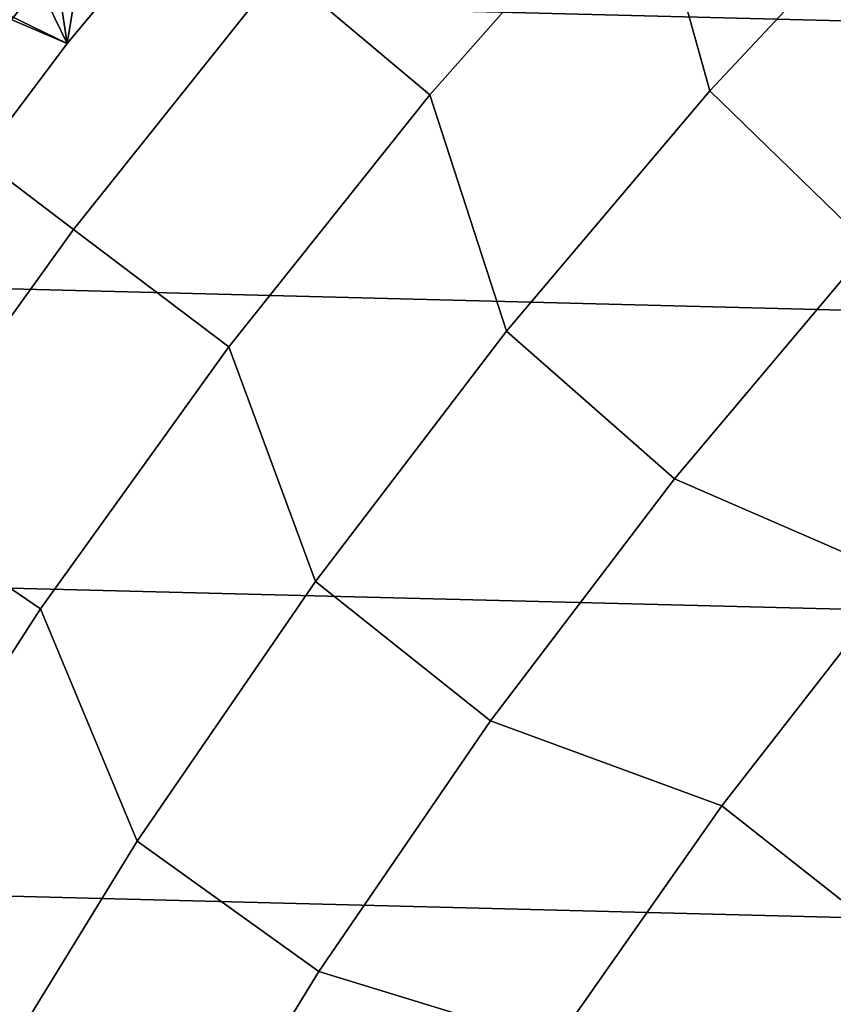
# Model space of a CAD drawing. Header units: metres. Extents: x -248 to 28, y -28 to 28.
# Tile 382 of 507: x -20.45 to -17.35, y 12.38 to 16.13. Entities that reach past the tile are written whole.
import ezdxf

# ---------------------------------------------------------------- set-up
doc = ezdxf.new("R2010")
doc.units = ezdxf.units.M
doc.layers.add('solid_10_061_053_XXX', color=7, linetype='CONTINUOUS')

msp = doc.modelspace()

# ---------------------------------------------------------------- linework, layer by layer
at = {"layer": 'solid_10_061_053_XXX'}
for points in [[(-19.415356, 17.063124, 25), (-20.267448, 16.041729, 25), (-19.996075, 17.693134, 25), (-19.539412, 18.196188, 25)], [(-20.63797, 17.713583, 118.5), (-19.415068, 17.063452, 118.5), (-20.26775, 16.04134, 118.5), (-21.508772, 16.645407, 118.5)], [(-20.267448, 16.041729, 25), (-20.43972, 17.178699, 25), (-19.996075, 17.693134, 25)], [(-17.213308, 17.647932, 138.351929), (-18.071587, 16.767982, 138.351929), (-17.818218, 15.8613, 139.504547), (-16.998253, 16.737059, 139.504547)], [(-19.415356, 17.063124, 118), (-20.241156, 17.412224, 118), (-20.680302, 16.888313, 118), (-20.267448, 16.041729, 118)], [(-20.10705, 17.261415, -9.8), (20.955479, 16.220909, -9.8), (21.750195, 15.138661, -9.8), (-20.955542, 16.220827, -9.8)], [(-18.615297, 17.272472, 137.162735), (-19.453119, 16.323105, 137.162735), (-18.884937, 15.846344, 138.351929), (-18.071587, 16.767982, 138.351929)], [(-21.301477, 16.135242, -9.774903), (-20.470722, 17.176975, -9.774903), (-20.385948, 17.105841, -9.793713), (-21.213263, 16.068422, -9.793713)], [(-20.788126, 15.746393, 135.939667), (-19.977392, 16.763021, 135.939667), (-20.456572, 17.165102, 134.685471), (-21.286753, 16.124088, 134.685471)], [(-20.267448, 16.041729, 25), (-21.066574, 14.976843, 25), (-20.870165, 16.653114, 25), (-20.43972, 17.178699, 25)], [(-21.213263, 16.068422, -9.793713), (-20.385948, 17.105841, -9.793713), (-20.955542, 16.220827, -9.8)], [(-20.267756, 16.041336, 24.5), (-19.415092, 17.063425, 24.5), (-21.268036, 16.470598, 24.5)], [(-20.267448, 16.041729, 25), (-19.415356, 17.063124, 25), (-19.415092, 17.063425, 24.5), (-20.267756, 16.041336, 24.5)], [(-20.26775, 16.04134, 118.5), (-19.415068, 17.063452, 118.5), (-19.415356, 17.063124, 118), (-20.267448, 16.041729, 118)], [(-20.267448, 16.041729, 118), (-20.680302, 16.888313, 118), (-21.105999, 16.353189, 118), (-21.066574, 14.976843, 118)], [(-20.242577, 15.333157, 137.162735), (-19.453119, 16.323105, 137.162735), (-19.977392, 16.763021, 135.939667), (-20.788126, 15.746393, 135.939667)], [(-18.071587, 16.767982, 138.351929), (-18.884937, 15.846344, 138.351929), (-18.593117, 14.945425, 139.504547), (-17.818218, 15.8613, 139.504547)], [(-16.998253, 16.737059, 139.504547), (-17.818218, 15.8613, 139.504547), (-17.207132, 15.267543, 140.617996), (-16.41725, 16.113882, 140.617996)], [(-21.508772, 16.645407, 118.5), (-20.26775, 16.04134, 118.5), (-21.066669, 14.976707, 118.5), (-22.324333, 15.534513, 118.5)], [(-21.066645, 14.976743, 24.5), (-20.267756, 16.041336, 24.5), (-21.268036, 16.470598, 24.5), (-22.074991, 15.372207, 24.5)], [(-19.453119, 16.323105, 137.162735), (-20.242577, 15.333157, 137.162735), (-19.651337, 14.885309, 138.351929), (-18.884937, 15.846344, 138.351929)], [(-20.955542, 16.220827, -9.8), (21.750195, 15.138661, -9.8), (22.489058, 14.01757, -9.8), (-21.750252, 15.138578, -9.8)], [(-21.066669, 14.976707, 118.5), (-20.26775, 16.04134, 118.5), (-20.267448, 16.041729, 118), (-21.066574, 14.976843, 118)], [(-20.267448, 16.041729, 25), (-20.267756, 16.041336, 24.5), (-21.066645, 14.976743, 24.5), (-21.066574, 14.976843, 25)], [(-18.884937, 15.846344, 138.351929), (-19.651337, 14.885309, 138.351929), (-19.32099, 13.99175, 139.504547), (-18.593117, 14.945425, 139.504547)], [(-17.818218, 15.8613, 139.504547), (-18.593117, 14.945425, 139.504547), (-17.953438, 14.382537, 140.617996), (-17.207132, 15.267543, 140.617996)], [(-20.981709, 14.305087, 137.162735), (-20.242577, 15.333157, 137.162735), (-20.788126, 15.746393, 135.939667), (-21.547178, 14.690617, 135.939667)], [(-20.242577, 15.333157, 137.162735), (-20.981709, 14.305087, 137.162735), (-20.368881, 13.887268, 138.351929), (-19.651337, 14.885309, 138.351929)], [(-17.953438, 14.382537, 140.617996), (-17.093, 14.009905, 141.689758), (-16.369921, 14.84836, 141.689758), (-17.207132, 15.267543, 140.617996)], [(-21.750252, 15.138578, -9.8), (22.489058, 14.01757, -9.8), (23.170195, 12.860483, -9.8), (-22.489111, 14.017485, -9.8)], [(-18.593117, 14.945425, 139.504547), (-19.32099, 13.99175, 139.504547), (-18.654274, 13.461105, 140.617996), (-17.953438, 14.382537, 140.617996)], [(-19.651337, 14.885309, 138.351929), (-20.368881, 13.887268, 138.351929), (-19.999996, 13.002687, 139.504547), (-19.32099, 13.99175, 139.504547)], [(-18.654274, 13.461105, 140.617996), (-17.773182, 13.13629, 141.689758), (-17.093, 14.009905, 141.689758), (-17.953438, 14.382537, 140.617996)], [(-20.981709, 14.305087, 137.162735), (-21.668676, 13.241452, 137.162735), (-21.035784, 12.8547, 138.351929), (-20.368881, 13.887268, 138.351929)], [(-22.489111, 14.017485, -9.8), (23.170195, 12.860483, -9.8), (23.791882, 11.670311, -9.8), (-23.170242, 12.860395, -9.8)], [(-17.093, 14.009905, 141.689758), (-17.773182, 13.13629, 141.689758), (-17.023932, 12.546615, 142.717407), (-16.373856, 13.383894, 142.717407)], [(-19.32099, 13.99175, 139.504547), (-19.999996, 13.002687, 139.504547), (-19.307865, 12.505583, 140.617996), (-18.654274, 13.461105, 140.617996)], [(-20.368881, 13.887268, 138.351929), (-21.035784, 12.8547, 138.351929), (-20.628418, 11.980738, 139.504547), (-19.999996, 13.002687, 139.504547)], [(-19.307865, 12.505583, 140.617996), (-18.408758, 12.229707, 141.689758), (-17.773182, 13.13629, 141.689758), (-18.654274, 13.461105, 140.617996)], [(-17.773182, 13.13629, 141.689758), (-18.408758, 12.229707, 141.689758), (-17.631235, 11.677814, 142.717407), (-17.023932, 12.546615, 142.717407)], [(-19.999996, 13.002687, 139.504547), (-20.628418, 11.980738, 139.504547), (-19.91256, 11.518389, 140.617996), (-19.307865, 12.505583, 140.617996)], [(-23.170242, 12.860395, -9.8), (23.791882, 11.670311, -9.8), (24.352528, 10.450079, -9.8), (-23.791927, 11.67022, -9.8)], [(-17.023932, 12.546615, 142.717407), (-17.631235, 11.677814, 142.717407), (-16.910013, 10.952517, 143.698639), (-16.337591, 11.789372, 143.698639)], [(-19.91256, 11.518389, 140.617996), (-18.998135, 11.292431, 141.689758), (-18.408758, 12.229707, 141.689758), (-19.307865, 12.505583, 140.617996)]]:
    msp.add_3dface(points, dxfattribs=at)

doc.saveas('drawing.dxf')
